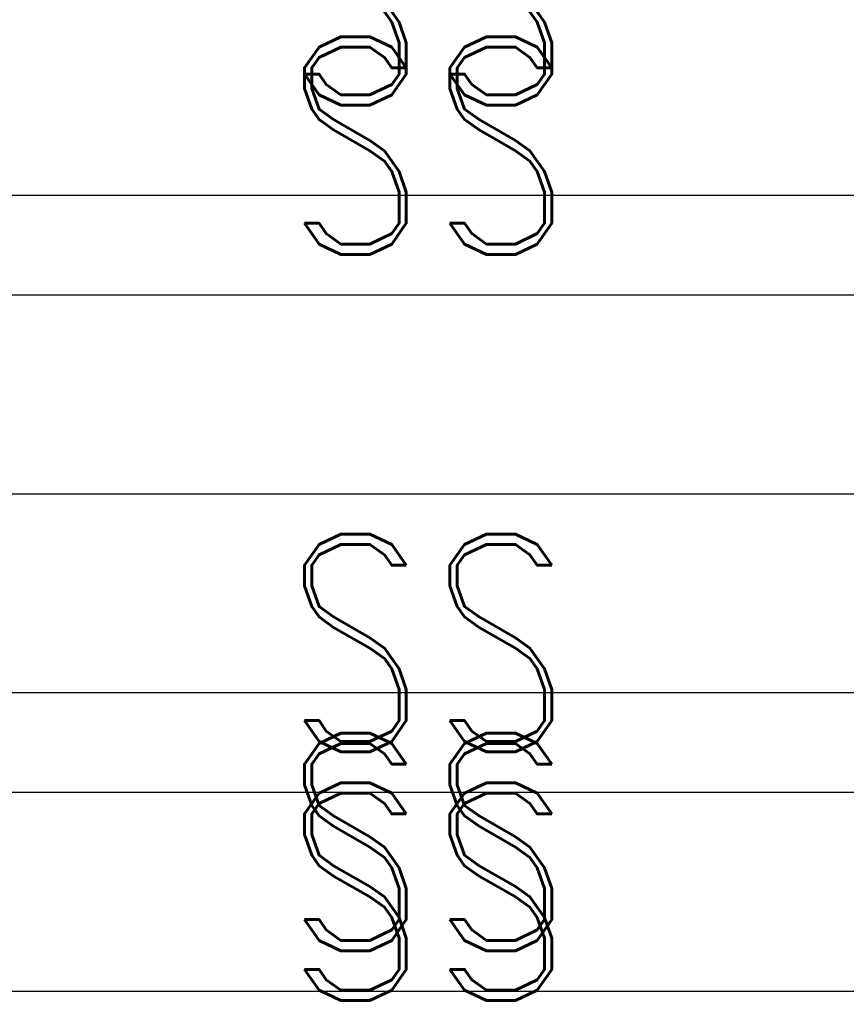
# Model space of a CAD drawing. Extents: x -2 to 113, y -136 to 16.
# Tile 357 of 541: x 60.96 to 65.12, y -75.7 to -70.76. Entities that reach past the tile are written whole.
import ezdxf
from ezdxf.enums import TextEntityAlignment as Align

# ---------------------------------------------------------------- set-up
doc = ezdxf.new("R2010")
doc.units = 0
doc.header["$MEASUREMENT"] = 0
doc.linetypes.add('SOLID', pattern=[0])
doc.layers.get('0').update_dxf_attribs({"linetype": 'SOLID'})
for name, color, linetype in [('1', 7, 'SOLID'), ('10', 7, 'SOLID'), ('12', 7, 'SOLID'), ('14', 7, 'SOLID'), ('16', 7, 'SOLID'), ('18', 7, 'SOLID'), ('2', 7, 'SOLID'), ('20', 7, 'SOLID'), ('22', 7, 'SOLID'), ('24', 7, 'SOLID'), ('26', 7, 'SOLID'), ('27', 7, 'SOLID'), ('29', 7, 'SOLID'), ('30', 7, 'SOLID'), ('39', 7, 'SOLID'), ('4', 7, 'SOLID'), ('41', 7, 'SOLID'), ('43', 7, 'SOLID'), ('45', 7, 'SOLID'), ('46', 7, 'SOLID'), ('47', 7, 'SOLID'), ('48', 7, 'SOLID'), ('49', 7, 'SOLID'), ('50', 7, 'SOLID'), ('52', 7, 'SOLID'), ('54', 7, 'SOLID'), ('56', 7, 'SOLID'), ('57', 7, 'SOLID'), ('59', 7, 'SOLID'), ('6', 7, 'SOLID'), ('61', 7, 'SOLID'), ('63', 7, 'SOLID'), ('65', 7, 'SOLID'), ('67', 7, 'SOLID'), ('8', 7, 'SOLID')]:
    doc.layers.add(name, color=color, linetype=linetype)
doc.styles.add('ROMAND', font='romand', dxfattribs={"height": 1})

msp = doc.modelspace()

# ---------------------------------------------------------------- linework, layer by layer
at = {"color": 7, "linetype": 'SOLID'}
for points in [[(60.0766, -72.1385), (82.1354, -72.1385)], [(60.0766, -75.6385), (82.1354, -75.6385)]]:
    msp.add_lwpolyline(points, dxfattribs=at)
at = {"layer": '1', "color": 7, "linetype": 'SOLID'}
for points in [[(60.0766, -72.1385), (82.1354, -72.1385)], [(60.0766, -74.1385), (82.1354, -74.1385)], [(60.0766, -75.6385), (82.1354, -75.6385)]]:
    msp.add_lwpolyline(points, dxfattribs=at)
at = {"layer": '10', "color": 7, "linetype": 'SOLID'}
for points in [[(60.0766, -72.1385), (82.1354, -72.1385)], [(60.0766, -75.6385), (82.1354, -75.6385)]]:
    msp.add_lwpolyline(points, dxfattribs=at)
at = {"layer": '12', "color": 7, "linetype": 'SOLID'}
for points in [[(60.0766, -74.1385), (82.1354, -74.1385)], [(60.0766, -75.6385), (82.1354, -75.6385)]]:
    msp.add_lwpolyline(points, dxfattribs=at)
at = {"layer": '14', "color": 7, "linetype": 'SOLID'}
for points in [[(60.0766, -74.1385), (82.1354, -74.1385)], [(60.0766, -75.6385), (82.1354, -75.6385)]]:
    msp.add_lwpolyline(points, dxfattribs=at)
at = {"layer": '16', "color": 7, "linetype": 'SOLID'}
for points in [[(60.0766, -71.6385), (82.1354, -71.6385)], [(60.0766, -74.1385), (82.1354, -74.1385)]]:
    msp.add_lwpolyline(points, dxfattribs=at)
at = {"layer": '18', "color": 7, "linetype": 'SOLID'}
for points in [[(60.0766, -72.1385), (82.1354, -72.1385)], [(60.0766, -75.6385), (82.1354, -75.6385)]]:
    msp.add_lwpolyline(points, dxfattribs=at)
at = {"layer": '2', "color": 7, "linetype": 'SOLID'}
for points in [[(60.0766, -74.1385), (82.1354, -74.1385)], [(60.0766, -75.6385), (82.1354, -75.6385)]]:
    msp.add_lwpolyline(points, dxfattribs=at)
at = {"layer": '20', "color": 7, "linetype": 'SOLID'}
for points in [[(60.0766, -74.1385), (82.1354, -74.1385)], [(60.0766, -75.6385), (82.1354, -75.6385)]]:
    msp.add_lwpolyline(points, dxfattribs=at)
at = {"layer": '22', "color": 7, "linetype": 'SOLID'}
for points in [[(60.0766, -72.1385), (82.1354, -72.1385)], [(60.0766, -75.6385), (82.1354, -75.6385)]]:
    msp.add_lwpolyline(points, dxfattribs=at)
at = {"layer": '24', "color": 7, "linetype": 'SOLID'}
for points in [[(60.0766, -72.1385), (82.1354, -72.1385)], [(60.0766, -75.6385), (82.1354, -75.6385)]]:
    msp.add_lwpolyline(points, dxfattribs=at)
at = {"layer": '26', "color": 7, "linetype": 'SOLID'}
for points in [[(60.0766, -74.1385), (82.1354, -74.1385)], [(60.0766, -75.6385), (82.1354, -75.6385)]]:
    msp.add_lwpolyline(points, dxfattribs=at)
at = {"layer": '27', "color": 7, "linetype": 'SOLID'}
for points in [[(60.0766, -73.1385), (82.1354, -73.1385)], [(60.0766, -74.6385), (82.1354, -74.6385)]]:
    msp.add_lwpolyline(points, dxfattribs=at)
at = {"layer": '29', "color": 7, "linetype": 'SOLID'}
for points in [[(60.0766, -74.1385), (82.1354, -74.1385)], [(60.0766, -75.6385), (82.1354, -75.6385)]]:
    msp.add_lwpolyline(points, dxfattribs=at)
at = {"layer": '30', "color": 7, "linetype": 'SOLID'}
for points in [[(60.0766, -72.1385), (82.1354, -72.1385)], [(60.0766, -75.6385), (82.1354, -75.6385)]]:
    msp.add_lwpolyline(points, dxfattribs=at)
at = {"layer": '39', "color": 7, "linetype": 'SOLID'}
for points in [[(60.0766, -72.1385), (82.1354, -72.1385)], [(60.0766, -75.6385), (82.1354, -75.6385)]]:
    msp.add_lwpolyline(points, dxfattribs=at)
at = {"layer": '4', "color": 7, "linetype": 'SOLID'}
for points in [[(60.0766, -74.1385), (82.1354, -74.1385)], [(60.0766, -75.6385), (82.1354, -75.6385)]]:
    msp.add_lwpolyline(points, dxfattribs=at)
at = {"layer": '41', "color": 7, "linetype": 'SOLID'}
for points in [[(60.0766, -72.1385), (82.1354, -72.1385)], [(60.0766, -75.6385), (82.1354, -75.6385)]]:
    msp.add_lwpolyline(points, dxfattribs=at)
at = {"layer": '43', "color": 7, "linetype": 'SOLID'}
for points in [[(60.0766, -72.1385), (82.1354, -72.1385)], [(60.0766, -75.6385), (82.1354, -75.6385)]]:
    msp.add_lwpolyline(points, dxfattribs=at)
at = {"layer": '45', "color": 7, "linetype": 'SOLID'}
for points in [[(60.0766, -74.1385), (82.1354, -74.1385)], [(60.0766, -75.6385), (82.1354, -75.6385)]]:
    msp.add_lwpolyline(points, dxfattribs=at)
at = {"layer": '46', "color": 7, "linetype": 'SOLID'}
for points in [[(60.0766, -74.1385), (82.1354, -74.1385)], [(60.0766, -75.6385), (82.1354, -75.6385)]]:
    msp.add_lwpolyline(points, dxfattribs=at)
at = {"layer": '47', "color": 7, "linetype": 'SOLID'}
for points in [[(60.0766, -72.1385), (82.1354, -72.1385)], [(60.0766, -74.1385), (82.1354, -74.1385)], [(60.0766, -75.6385), (82.1354, -75.6385)]]:
    msp.add_lwpolyline(points, dxfattribs=at)
at = {"layer": '48', "color": 7, "linetype": 'SOLID'}
for points in [[(60.0766, -72.1385), (82.1354, -72.1385)], [(60.0766, -74.1385), (82.1354, -74.1385)], [(60.0766, -75.6385), (82.1354, -75.6385)]]:
    msp.add_lwpolyline(points, dxfattribs=at)
at = {"layer": '49', "color": 7, "linetype": 'SOLID'}
for points in [[(60.0766, -72.1385), (82.1354, -72.1385)], [(60.0766, -74.1385), (82.1354, -74.1385)], [(60.0766, -75.6385), (82.1354, -75.6385)]]:
    msp.add_lwpolyline(points, dxfattribs=at)
at = {"layer": '50', "color": 7, "linetype": 'SOLID'}
for points in [[(60.0766, -74.1385), (82.1354, -74.1385)], [(60.0766, -75.6385), (82.1354, -75.6385)]]:
    msp.add_lwpolyline(points, dxfattribs=at)
at = {"layer": '52', "color": 7, "linetype": 'SOLID'}
for points in [[(60.0766, -72.1385), (82.1354, -72.1385)], [(60.0766, -75.6385), (82.1354, -75.6385)]]:
    msp.add_lwpolyline(points, dxfattribs=at)
at = {"layer": '54', "color": 7, "linetype": 'SOLID'}
for points in [[(60.0766, -74.1385), (82.1354, -74.1385)], [(60.0766, -75.6385), (82.1354, -75.6385)]]:
    msp.add_lwpolyline(points, dxfattribs=at)
at = {"layer": '56', "color": 7, "linetype": 'SOLID'}
for points in [[(60.0766, -72.1385), (82.1354, -72.1385)], [(60.0766, -74.1385), (82.1354, -74.1385)], [(60.0766, -75.6385), (82.1354, -75.6385)]]:
    msp.add_lwpolyline(points, dxfattribs=at)
at = {"layer": '57', "color": 7, "linetype": 'SOLID'}
for points in [[(60.0766, -72.1385), (82.1354, -72.1385)], [(60.0766, -75.6385), (82.1354, -75.6385)]]:
    msp.add_lwpolyline(points, dxfattribs=at)
at = {"layer": '59', "color": 7, "linetype": 'SOLID'}
for points in [[(60.0766, -72.1385), (82.1354, -72.1385)], [(60.0766, -75.6385), (82.1354, -75.6385)]]:
    msp.add_lwpolyline(points, dxfattribs=at)
at = {"layer": '6', "color": 7, "linetype": 'SOLID'}
for points in [[(60.0766, -72.1385), (82.1354, -72.1385)], [(60.0766, -75.6385), (82.1354, -75.6385)]]:
    msp.add_lwpolyline(points, dxfattribs=at)
at = {"layer": '61', "color": 7, "linetype": 'SOLID'}
for points in [[(60.0766, -72.1385), (82.1354, -72.1385)], [(60.0766, -75.6385), (82.1354, -75.6385)]]:
    msp.add_lwpolyline(points, dxfattribs=at)
at = {"layer": '63', "color": 7, "linetype": 'SOLID'}
for points in [[(60.0766, -72.1385), (82.1354, -72.1385)], [(60.0766, -75.6385), (82.1354, -75.6385)]]:
    msp.add_lwpolyline(points, dxfattribs=at)
at = {"layer": '65', "color": 7, "linetype": 'SOLID'}
for points in [[(60.0766, -74.1385), (82.1354, -74.1385)], [(60.0766, -75.6385), (82.1354, -75.6385)]]:
    msp.add_lwpolyline(points, dxfattribs=at)
at = {"layer": '67', "color": 7, "linetype": 'SOLID'}
for points in [[(60.0766, -74.1385), (82.1354, -74.1385)], [(60.0766, -75.6385), (82.1354, -75.6385)]]:
    msp.add_lwpolyline(points, dxfattribs=at)
at = {"layer": '8', "color": 7, "linetype": 'SOLID'}
for points in [[(60.0766, -74.1385), (82.1354, -74.1385)], [(60.0766, -75.6385), (82.1354, -75.6385)]]:
    msp.add_lwpolyline(points, dxfattribs=at)

# ---------------------------------------------------------------- texts
at = {"color": 7, "style": 'ROMAND', "width": 0.78}
msp.add_text('SS', height=1.09412, dxfattribs=at).set_placement((63.0178, -71.3885), align=Align.MIDDLE_CENTER)
at = {"layer": '1', "color": 7, "style": 'ROMAND', "width": 0.78}
for p in [(63.0178, -71.3885), (63.0178, -74.8885)]:
    msp.add_text('SS', height=1.09412, dxfattribs=at).set_placement(p, align=Align.MIDDLE_CENTER)
at = {"layer": '10', "color": 7, "style": 'ROMAND', "width": 0.78}
msp.add_text('SS', height=1.09412, dxfattribs=at).set_placement((63.0178, -71.3885), align=Align.MIDDLE_CENTER)
at = {"layer": '12', "color": 7, "style": 'ROMAND', "width": 0.78}
msp.add_text('SS', height=1.09412, dxfattribs=at).set_placement((63.0178, -74.8885), align=Align.MIDDLE_CENTER)
at = {"layer": '14', "color": 7, "style": 'ROMAND', "width": 0.78}
msp.add_text('SS', height=1.09412, dxfattribs=at).set_placement((63.0178, -74.8885), align=Align.MIDDLE_CENTER)
at = {"layer": '16', "color": 7, "style": 'ROMAND', "width": 0.78}
for p in [(63.0178, -70.6385), (63.0178, -75.1385)]:
    msp.add_text('SS', height=1.09412, dxfattribs=at).set_placement(p, align=Align.MIDDLE_CENTER)
at = {"layer": '18', "color": 7, "style": 'ROMAND', "width": 0.78}
msp.add_text('SS', height=1.09412, dxfattribs=at).set_placement((63.0178, -71.3885), align=Align.MIDDLE_CENTER)
at = {"layer": '2', "color": 7, "style": 'ROMAND', "width": 0.78}
msp.add_text('SS', height=1.09412, dxfattribs=at).set_placement((63.0178, -74.8885), align=Align.MIDDLE_CENTER)
at = {"layer": '20', "color": 7, "style": 'ROMAND', "width": 0.78}
msp.add_text('SS', height=1.09412, dxfattribs=at).set_placement((63.0178, -74.8885), align=Align.MIDDLE_CENTER)
at = {"layer": '22', "color": 7, "style": 'ROMAND', "width": 0.78}
msp.add_text('SS', height=1.09412, dxfattribs=at).set_placement((63.0178, -71.3885), align=Align.MIDDLE_CENTER)
at = {"layer": '24', "color": 7, "style": 'ROMAND', "width": 0.78}
msp.add_text('SS', height=1.09412, dxfattribs=at).set_placement((63.0178, -71.3885), align=Align.MIDDLE_CENTER)
at = {"layer": '26', "color": 7, "style": 'ROMAND', "width": 0.78}
msp.add_text('SS', height=1.09412, dxfattribs=at).set_placement((63.0178, -74.8885), align=Align.MIDDLE_CENTER)
at = {"layer": '27', "color": 7, "style": 'ROMAND', "width": 0.78}
msp.add_text('SS', height=1.09412, dxfattribs=at).set_placement((63.0178, -73.8885), align=Align.MIDDLE_CENTER)
at = {"layer": '29', "color": 7, "style": 'ROMAND', "width": 0.78}
msp.add_text('SS', height=1.09412, dxfattribs=at).set_placement((63.0178, -74.8885), align=Align.MIDDLE_CENTER)
at = {"layer": '30', "color": 7, "style": 'ROMAND', "width": 0.78}
msp.add_text('SS', height=1.09412, dxfattribs=at).set_placement((63.0178, -71.3885), align=Align.MIDDLE_CENTER)
at = {"layer": '39', "color": 7, "style": 'ROMAND', "width": 0.78}
msp.add_text('SS', height=1.09412, dxfattribs=at).set_placement((63.0178, -71.3885), align=Align.MIDDLE_CENTER)
at = {"layer": '4', "color": 7, "style": 'ROMAND', "width": 0.78}
msp.add_text('SS', height=1.09412, dxfattribs=at).set_placement((63.0178, -74.8885), align=Align.MIDDLE_CENTER)
at = {"layer": '41', "color": 7, "style": 'ROMAND', "width": 0.78}
msp.add_text('SS', height=1.09412, dxfattribs=at).set_placement((63.0178, -71.3885), align=Align.MIDDLE_CENTER)
at = {"layer": '43', "color": 7, "style": 'ROMAND', "width": 0.78}
msp.add_text('SS', height=1.09412, dxfattribs=at).set_placement((63.0178, -71.3885), align=Align.MIDDLE_CENTER)
at = {"layer": '45', "color": 7, "style": 'ROMAND', "width": 0.78}
msp.add_text('SS', height=1.09412, dxfattribs=at).set_placement((63.0178, -74.8885), align=Align.MIDDLE_CENTER)
at = {"layer": '46', "color": 7, "style": 'ROMAND', "width": 0.78}
msp.add_text('SS', height=1.09412, dxfattribs=at).set_placement((63.0178, -74.8885), align=Align.MIDDLE_CENTER)
at = {"layer": '47', "color": 7, "style": 'ROMAND', "width": 0.78}
for p in [(63.0178, -71.3885), (63.0178, -74.8885)]:
    msp.add_text('SS', height=1.09412, dxfattribs=at).set_placement(p, align=Align.MIDDLE_CENTER)
at = {"layer": '48', "color": 7, "style": 'ROMAND', "width": 0.78}
for p in [(63.0178, -71.3885), (63.0178, -74.8885)]:
    msp.add_text('SS', height=1.09412, dxfattribs=at).set_placement(p, align=Align.MIDDLE_CENTER)
at = {"layer": '49', "color": 7, "style": 'ROMAND', "width": 0.78}
for p in [(63.0178, -71.3885), (63.0178, -74.8885)]:
    msp.add_text('SS', height=1.09412, dxfattribs=at).set_placement(p, align=Align.MIDDLE_CENTER)
at = {"layer": '50', "color": 7, "style": 'ROMAND', "width": 0.78}
msp.add_text('SS', height=1.09412, dxfattribs=at).set_placement((63.0178, -74.8885), align=Align.MIDDLE_CENTER)
at = {"layer": '52', "color": 7, "style": 'ROMAND', "width": 0.78}
msp.add_text('SS', height=1.09412, dxfattribs=at).set_placement((63.0178, -71.3885), align=Align.MIDDLE_CENTER)
at = {"layer": '54', "color": 7, "style": 'ROMAND', "width": 0.78}
msp.add_text('SS', height=1.09412, dxfattribs=at).set_placement((63.0178, -74.8885), align=Align.MIDDLE_CENTER)
at = {"layer": '56', "color": 7, "style": 'ROMAND', "width": 0.78}
for p in [(63.0178, -71.3885), (63.0178, -74.8885)]:
    msp.add_text('SS', height=1.09412, dxfattribs=at).set_placement(p, align=Align.MIDDLE_CENTER)
at = {"layer": '57', "color": 7, "style": 'ROMAND', "width": 0.78}
msp.add_text('SS', height=1.09412, dxfattribs=at).set_placement((63.0178, -71.3885), align=Align.MIDDLE_CENTER)
at = {"layer": '59', "color": 7, "style": 'ROMAND', "width": 0.78}
msp.add_text('SS', height=1.09412, dxfattribs=at).set_placement((63.0178, -71.3885), align=Align.MIDDLE_CENTER)
at = {"layer": '6', "color": 7, "style": 'ROMAND', "width": 0.78}
msp.add_text('SS', height=1.09412, dxfattribs=at).set_placement((63.0178, -71.3885), align=Align.MIDDLE_CENTER)
at = {"layer": '61', "color": 7, "style": 'ROMAND', "width": 0.78}
msp.add_text('SS', height=1.09412, dxfattribs=at).set_placement((63.0178, -71.3885), align=Align.MIDDLE_CENTER)
at = {"layer": '63', "color": 7, "style": 'ROMAND', "width": 0.78}
msp.add_text('SS', height=1.09412, dxfattribs=at).set_placement((63.0178, -71.3885), align=Align.MIDDLE_CENTER)
at = {"layer": '65', "color": 7, "style": 'ROMAND', "width": 0.78}
msp.add_text('SS', height=1.09412, dxfattribs=at).set_placement((63.0178, -74.8885), align=Align.MIDDLE_CENTER)
at = {"layer": '67', "color": 7, "style": 'ROMAND', "width": 0.78}
msp.add_text('SS', height=1.09412, dxfattribs=at).set_placement((63.0178, -74.8885), align=Align.MIDDLE_CENTER)
at = {"layer": '8', "color": 7, "style": 'ROMAND', "width": 0.78}
msp.add_text('SS', height=1.09412, dxfattribs=at).set_placement((63.0178, -74.8885), align=Align.MIDDLE_CENTER)

doc.saveas('drawing.dxf')
